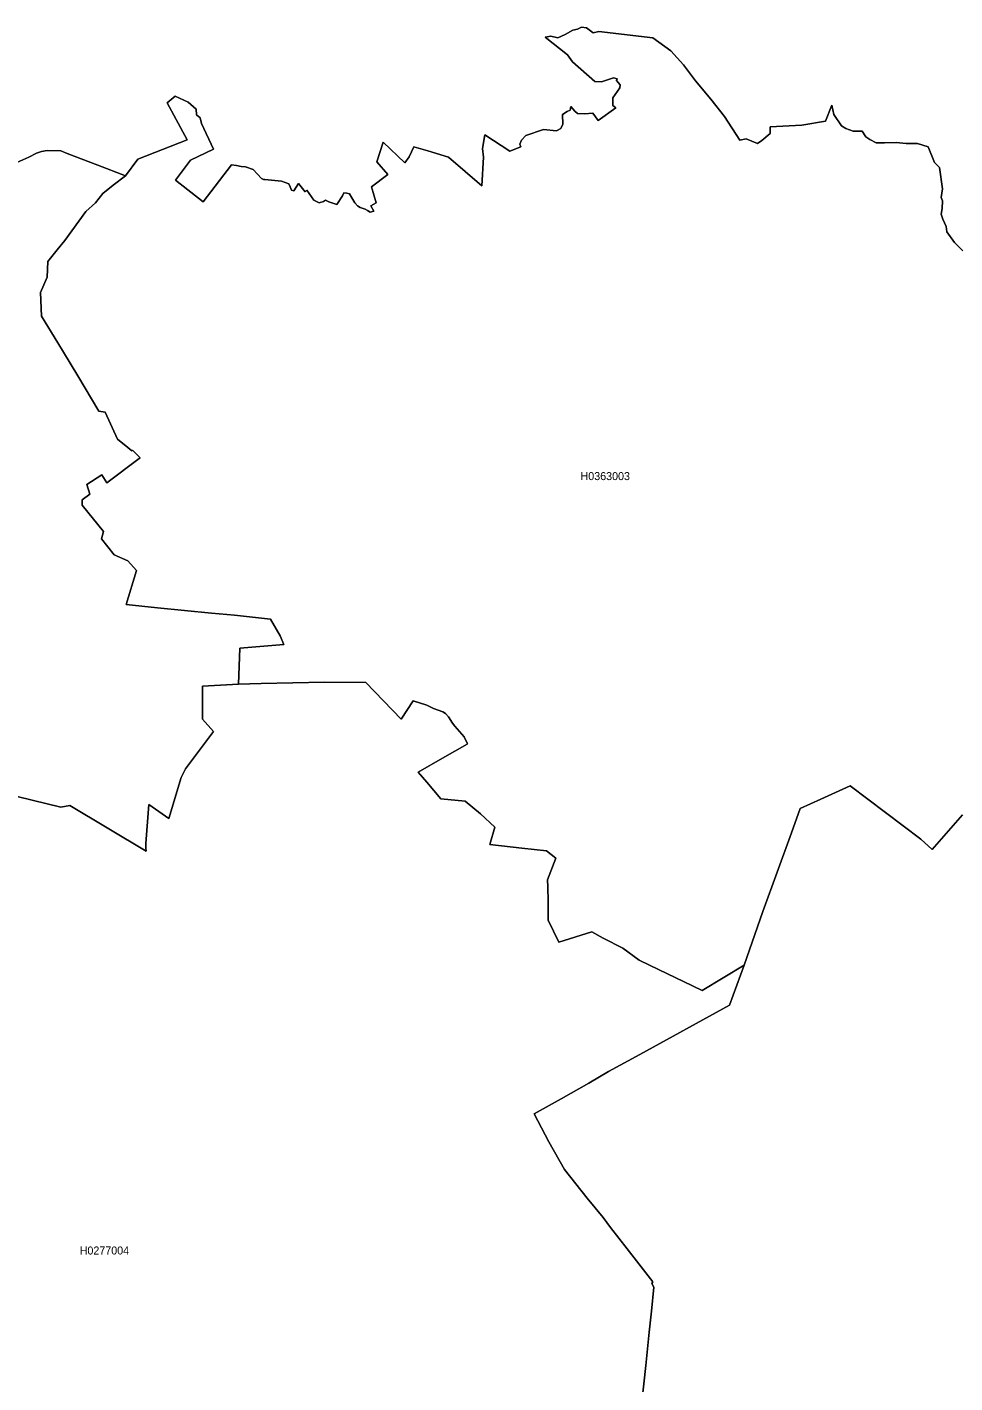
# Model space of a CAD drawing. Extents: x 369010 to 739155, y 6377141 to 6616555.
# Drawn here: x 567706 to 579296, y 6535037 to 6551976 of the extents above; entities that cross this region are included whole.
import ezdxf
from ezdxf.enums import TextEntityAlignment as Align

# ---------------------------------------------------------------- set-up
doc = ezdxf.new("R2010")
doc.units = 0
doc.header["$LTSCALE"] = 40
doc.layers.add('1', color=7, linetype='Continuous', lineweight=13)
doc.layers.add('2', color=7, linetype='Continuous')

msp = doc.modelspace()

# ---------------------------------------------------------------- linework, layer by layer
at = {"layer": '1'}
for points in [[(574633.2, 6551975.93), (574582.06, 6551949.29), (574525.13, 6551935.88), (574425.66, 6551882.59), (574334.63, 6551841.21), (574247.91, 6551862.56), (574179.55, 6551851.97), (574458.43, 6551628.05), (574520.99, 6551541.32), (574796.88, 6551294.72), (574879.3, 6551292.07), (575032.89, 6551344.04), (575075.26, 6551328.98), (575067.32, 6551309.28), (575113.66, 6551254.17), (575110.51, 6551217.26), (575021.14, 6551093.8), (575021.14, 6550995.16), (575061.19, 6550967.35), (574839.42, 6550810.12), (574774.54, 6550902.64), (574666.8, 6550893.37), (574580.4, 6550896.52), (574549.62, 6550927.3), (574497.16, 6550984.4), (574487.89, 6550938.06), (574454.12, 6550919.69), (574395.54, 6550882.62), (574398.52, 6550765.44), (574373.86, 6550709.83), (574318.41, 6550682.19), (574155.06, 6550697.58), (573936.26, 6550620.46), (573880.82, 6550565.01), (573862.28, 6550512.55), (573874.53, 6550481.6), (573735.84, 6550426.16), (573424.52, 6550629.73), (573393.74, 6550460.08), (573406.15, 6550352.18), (573387.62, 6549994.36), (572971.54, 6550352.18), (572711.7, 6550431.62), (572538.42, 6550481.76), (572477.51, 6550354), (572423.39, 6550281.51), (572155.94, 6550537.37), (572074.84, 6550290.77), (572211.38, 6550134.7), (572009.3, 6549981.45), (572067.06, 6549780.69), (572000.2, 6549741.13), (572036.77, 6549677.25), (571989.77, 6549665.17), (571958.32, 6549682.88), (571928.86, 6549700.42), (571865.97, 6549722.1), (571834.53, 6549741.8), (571801.26, 6549781.02), (571763.86, 6549844.08), (571734.4, 6549895.05), (571700.97, 6549903), (571663.56, 6549904.98), (571647.51, 6549867.41), (571574.69, 6549760.83), (571474.23, 6549791.28), (571431.69, 6549812.63), (571410.51, 6549797.41), (571355.72, 6549779.2), (571288.86, 6549815.61), (571200.65, 6549937.26), (571179.46, 6549919.05), (571094.23, 6550022.49), (571038.62, 6549932.46), (571007.83, 6549940.24), (570991.45, 6549980.95), (570975.23, 6550017.69), (570885.53, 6550050.3), (570673.68, 6550070.65), (570659.78, 6550071.15), (570634.29, 6550082.9), (570583.15, 6550139.83), (570528.04, 6550198.92), (570433.87, 6550232.35), (570378.75, 6550236.16), (570319.83, 6550248.07), (570258.93, 6550255.85), (569906.74, 6549795.09), (569560.01, 6550063.04), (569746.86, 6550313.78), (570035.66, 6550451.48), (569884.56, 6550771.89), (569868.51, 6550844.55), (569824.15, 6550880.79), (569820.01, 6550949.48), (569719.22, 6551038.35), (569556.86, 6551112.17), (569456.23, 6551028.09), (569706.48, 6550567.16), (569090.14, 6550324.54)], [(575075.26, 6551328.98), (575032.89, 6551344.04), (574879.3, 6551292.07), (574796.88, 6551294.72), (574520.99, 6551541.32), (574458.43, 6551628.05), (574179.55, 6551851.97), (574247.91, 6551862.56), (574334.63, 6551841.21), (574425.66, 6551882.59), (574525.13, 6551935.88), (574582.06, 6551949.29), (574633.2, 6551975.93), (574694.44, 6551965.34), (574778.35, 6551905.26), (574849.35, 6551919.99), (575523.45, 6551841.21), (575746.71, 6551678.69), (575904.6, 6551503.92), (576056.7, 6551305.48), (576245.71, 6551076.42), (576417.17, 6550858.29), (576608.16, 6550564.35), (576686.44, 6550579.08), (576828.44, 6550520.16), (576882.4, 6550559.39), (576990.14, 6550647.6), (576990.14, 6550728.2), (577383.88, 6550748.89), (577680.79, 6550800.53), (577759.9, 6551000.95), (577785.22, 6550882.45), (577880.06, 6550744.25), (577931.86, 6550709.66), (578026.86, 6550675.07), (578139.07, 6550675.07), (578182.27, 6550606.06), (578234.07, 6550571.47), (578311.69, 6550528.27), (578415.3, 6550528.27), (578562.1, 6550532.57), (578688.05, 6550520.16), (578827.07, 6550520), (578962.12, 6550481.43), (579038.92, 6550284.15), (579104.46, 6550220.1), (579139.87, 6549954.8), (579124.32, 6549846.73), (579141.36, 6549805.52), (579135.74, 6549708.2), (579125.64, 6549638.85), (579146, 6549578.44), (579188.2, 6549484.44), (579193, 6549418.57), (579291.64, 6549284.51), (579395.08, 6549181.07)], [(579395.08, 6549181.07), (579291.64, 6549284.51), (579193, 6549418.57), (579188.2, 6549484.44), (579146, 6549578.44), (579125.64, 6549638.85), (579135.74, 6549708.2), (579141.36, 6549805.52), (579124.32, 6549846.73), (579139.87, 6549954.8), (579104.46, 6550220.1), (579038.92, 6550284.15), (578962.12, 6550481.43), (578827.07, 6550520), (578688.05, 6550520.16), (578562.1, 6550532.57), (578415.3, 6550528.27), (578311.69, 6550528.27), (578234.07, 6550571.47), (578182.27, 6550606.06), (578139.07, 6550675.07), (578026.86, 6550675.07), (577931.86, 6550709.66), (577880.06, 6550744.25), (577785.22, 6550882.45), (577759.9, 6551000.95), (577680.79, 6550800.53), (577383.88, 6550748.89), (576990.14, 6550728.2), (576990.14, 6550647.6), (576882.4, 6550559.39), (576828.44, 6550520.16), (576686.44, 6550579.08), (576608.16, 6550564.35), (576417.17, 6550858.29), (576245.71, 6551076.42), (576056.7, 6551305.48), (575904.6, 6551503.92), (575746.71, 6551678.69), (575523.45, 6551841.21), (574849.35, 6551919.99), (574778.35, 6551905.26), (574694.44, 6551965.34), (574633.2, 6551975.93)], [(567538.87, 6550267.44), (567727.55, 6550350.85), (567822.05, 6550399.01), (567887.42, 6550422.51), (567958.26, 6550435.92), (568126.74, 6550429.63), (568205.85, 6550398.68), (568590.98, 6550249.4), (568935.39, 6550117.33), (569090.14, 6550324.54), (569706.48, 6550567.16), (569456.23, 6551028.09), (569556.86, 6551112.17), (569719.22, 6551038.35), (569820.01, 6550949.48), (569824.15, 6550880.79), (569868.51, 6550844.55), (569884.56, 6550771.89), (570035.66, 6550451.48), (569746.86, 6550313.78), (569560.01, 6550063.04), (569906.74, 6549795.09), (570258.93, 6550255.85), (570319.83, 6550248.07), (570378.75, 6550236.16), (570433.87, 6550232.35), (570528.04, 6550198.92), (570583.15, 6550139.83), (570634.29, 6550082.9), (570659.78, 6550071.15), (570673.68, 6550070.65), (570885.53, 6550050.3), (570975.23, 6550017.69), (570991.45, 6549980.95), (571007.83, 6549940.24), (571038.62, 6549932.46), (571094.23, 6550022.49), (571179.46, 6549919.05), (571200.65, 6549937.26), (571288.86, 6549815.61), (571355.72, 6549779.2), (571410.51, 6549797.41), (571431.69, 6549812.63), (571474.23, 6549791.28), (571574.69, 6549760.83), (571647.51, 6549867.41), (571663.56, 6549904.98), (571700.97, 6549903), (571734.4, 6549895.05), (571763.86, 6549844.08), (571801.26, 6549781.02), (571834.53, 6549741.8), (571865.97, 6549722.1), (571928.86, 6549700.42), (571958.32, 6549682.88), (571989.77, 6549665.17), (572036.77, 6549677.25), (572000.2, 6549741.13), (572067.06, 6549780.69), (572009.3, 6549981.45), (572211.38, 6550134.7), (572074.84, 6550290.77), (572155.94, 6550537.37), (572423.39, 6550281.51), (572477.51, 6550354), (572538.42, 6550481.76), (572711.7, 6550431.62), (572971.54, 6550352.18), (573387.62, 6549994.36), (573406.15, 6550352.18), (573393.74, 6550460.08), (573424.52, 6550629.73), (573735.84, 6550426.16), (573874.53, 6550481.6), (573862.28, 6550512.55), (573880.82, 6550565.01), (573936.26, 6550620.46), (574155.06, 6550697.58), (574318.41, 6550682.19), (574373.86, 6550709.83), (574398.52, 6550765.44), (574395.54, 6550882.62), (574454.12, 6550919.69), (574487.89, 6550938.06), (574497.16, 6550984.4), (574549.62, 6550927.3), (574580.4, 6550896.52), (574666.8, 6550893.37), (574774.54, 6550902.64), (574839.42, 6550810.12), (575061.19, 6550967.35), (575021.14, 6550995.16), (575021.14, 6551093.8), (575110.51, 6551217.26), (575113.66, 6551254.17), (575067.32, 6551309.28), (575075.26, 6551328.98)], [(567410.77, 6542404.84), (568126.91, 6542230.4), (568237.79, 6542250.42), (569191.76, 6541680.1), (569188.95, 6541720.15), (569187.95, 6541774.6), (569225.19, 6542261.84), (569477.42, 6542087.07), (569632, 6542601.46), (569686.45, 6542710.52), (570033.18, 6543173.94), (569898.46, 6543331.5), (569898.46, 6543741.45), (570346.81, 6543765.45), (570364.52, 6544217.94), (570913.83, 6544264.11), (570866.16, 6544369.37), (570746.83, 6544580.06), (570295.67, 6544627.89), (570009.18, 6544654.87), (569334.75, 6544722.39), (568941.52, 6544760.62), (569070.78, 6545187.95), (568965.02, 6545308.28), (568792.07, 6545381.1), (568636.16, 6545583.34), (568659.33, 6545675.03), (568393.37, 6546004.88), (568393.04, 6546070.42), (568490.19, 6546138.77), (568450.14, 6546260.59), (568639.14, 6546380.24), (568700.87, 6546283.26), (569107.35, 6546586.96), (569117.94, 6546594.57), (569024.6, 6546688.74), (569015.33, 6546680.14), (568965.52, 6546722.01), (568836.09, 6546825.95), (568679.52, 6547164.9), (568600.08, 6547179.63), (568338.75, 6547617.22), (568161, 6547915.96), (568091.65, 6548029.99), (567884.28, 6548363.15), (567873.69, 6548659.73), (567958.59, 6548852.05), (567965.04, 6549046.68), (568083.21, 6549194.14), (568178.21, 6549308.67), (568441.36, 6549674.11), (568558.87, 6549779.2), (568652.22, 6549896.71), (568780.98, 6550000.15), (568935.39, 6550117.33), (568590.98, 6550249.4), (568205.85, 6550398.68), (568126.74, 6550429.63), (567958.26, 6550435.92), (567887.42, 6550422.51), (567822.05, 6550399.01), (567727.55, 6550350.85), (567538.87, 6550267.44)], [(569090.14, 6550324.54), (568935.39, 6550117.33), (568780.98, 6550000.15), (568652.22, 6549896.71), (568558.87, 6549779.2), (568441.36, 6549674.11), (568178.21, 6549308.67), (568083.21, 6549194.14), (567965.04, 6549046.68), (567958.59, 6548852.05), (567873.69, 6548659.73), (567884.28, 6548363.15), (568091.65, 6548029.99), (568161, 6547915.96), (568338.75, 6547617.22), (568600.08, 6547179.63), (568679.52, 6547164.9), (568836.09, 6546825.95), (568965.52, 6546722.01), (569015.33, 6546680.14), (569024.6, 6546688.74), (569117.94, 6546594.57), (569107.35, 6546586.96), (568700.87, 6546283.26), (568639.14, 6546380.24), (568450.14, 6546260.59), (568490.19, 6546138.77), (568393.04, 6546070.42), (568393.37, 6546004.88), (568659.33, 6545675.03), (568636.16, 6545583.34), (568792.07, 6545381.1), (568965.02, 6545308.28), (569070.78, 6545187.95), (568941.52, 6544760.62), (569334.75, 6544722.39), (570009.18, 6544654.87), (570295.67, 6544627.89), (570746.83, 6544580.06), (570866.16, 6544369.37), (570913.83, 6544264.11), (570364.52, 6544217.94), (570346.81, 6543765.45), (570630.98, 6543773.72), (571419.28, 6543792.09), (571938.63, 6543787.79), (572380.03, 6543329.18), (572528.98, 6543559.73), (572699.29, 6543506.27), (572784.69, 6543464.23), (572899.55, 6543421.36), (572932.48, 6543402.17), (572970.22, 6543359.8), (573020.36, 6543278.53), (573049, 6543241.3), (573167.17, 6543109.72), (573185.37, 6543062.39), (573209.2, 6543023.82), (573202.42, 6543018.03), (572894.25, 6542842.1), (572589.89, 6542665.67), (572698.79, 6542541.55), (572873.73, 6542333.18), (573177.59, 6542304.54), (573369.41, 6542145.66), (573547.82, 6541981.48), (573487.58, 6541762.19), (573885.45, 6541716.01), (574193.95, 6541686.39), (574312.29, 6541593.21), (574204.88, 6541321.45), (574210.67, 6541234.06), (574212.99, 6541051.35), (574214.31, 6540818.15), (574347.04, 6540542.26), (574759.15, 6540671.68), (574900.82, 6540593.89), (575145.77, 6540467.61), (575353.31, 6540318.16), (575602.23, 6540197.18), (575907.58, 6540050.54), (576137.8, 6539938.83), (576664.1, 6540256.93), (576897.79, 6540926.56), (577254.78, 6541911.64), (577361.2, 6542213.02), (577621.04, 6542328.87), (577989.29, 6542495.87), (578869.61, 6541831.86), (579013.43, 6541702.61), (579392.1, 6542134.74)], [(570346.81, 6543765.45), (569898.46, 6543741.45), (569898.46, 6543331.5), (570033.18, 6543173.94), (569686.45, 6542710.52), (569632, 6542601.46), (569477.42, 6542087.07), (569225.19, 6542261.84), (569187.95, 6541774.6), (569188.95, 6541720.15), (569191.76, 6541680.1), (568237.79, 6542250.42), (568126.91, 6542230.4), (567410.77, 6542404.84)], [(574759.15, 6540671.68), (574347.04, 6540542.26), (574214.31, 6540818.15), (574212.99, 6541051.35), (574210.67, 6541234.06), (574204.88, 6541321.45), (574312.29, 6541593.21), (574193.95, 6541686.39), (573885.45, 6541716.01), (573487.58, 6541762.19), (573547.82, 6541981.48), (573369.41, 6542145.66), (573177.59, 6542304.54), (572873.73, 6542333.18), (572698.79, 6542541.55), (572589.89, 6542665.67), (572894.25, 6542842.1), (573202.42, 6543018.03), (573209.2, 6543023.82), (573185.37, 6543062.39), (573167.17, 6543109.72), (573049, 6543241.3), (573020.36, 6543278.53), (572970.22, 6543359.8), (572932.48, 6543402.17), (572899.55, 6543421.36), (572784.69, 6543464.23), (572699.29, 6543506.27), (572528.98, 6543559.73), (572380.03, 6543329.18), (571938.63, 6543787.79), (571419.28, 6543792.09), (570630.98, 6543773.72), (570346.81, 6543765.45)], [(579392.1, 6542134.74), (579013.43, 6541702.61), (578869.61, 6541831.86), (577989.29, 6542495.87), (577621.04, 6542328.87), (577361.2, 6542213.02), (577254.78, 6541911.64), (576897.79, 6540926.56), (576664.1, 6540256.93), (576480.22, 6539758.1), (575359.6, 6539140.93), (574969.83, 6538927.43), (574723.07, 6538782.78), (574376.5, 6538586), (574039.7, 6538399.97), (574223.91, 6538049.27), (574419.7, 6537703.04), (574702.05, 6537344.39), (574901.32, 6537102.09), (574994, 6536980.78), (575201.54, 6536713.65), (575521.63, 6536299.07), (575508.72, 6536280.2), (575534.53, 6536234.02), (575506.73, 6535932.64), (575477.1, 6535673.13), (575434.74, 6535255.23), (575384.42, 6534796.12)], [(575384.42, 6534796.12), (575434.74, 6535255.23), (575477.1, 6535673.13), (575506.73, 6535932.64), (575534.53, 6536234.02), (575508.72, 6536280.2), (575521.63, 6536299.07), (575201.54, 6536713.65), (574994, 6536980.78), (574901.32, 6537102.09), (574702.05, 6537344.39), (574419.7, 6537703.04), (574223.91, 6538049.27), (574039.7, 6538399.97), (574376.5, 6538586), (574723.07, 6538782.78), (574969.83, 6538927.43), (575359.6, 6539140.93), (576480.22, 6539758.1), (576664.1, 6540256.93), (576137.8, 6539938.83), (575907.58, 6540050.54), (575602.23, 6540197.18), (575353.31, 6540318.16), (575145.77, 6540467.61), (574900.82, 6540593.89), (574759.15, 6540671.68)]]:
    msp.add_lwpolyline(points, dxfattribs=at)

# ---------------------------------------------------------------- texts
at = {"layer": '2'}
for s, p in [('H0363003', (574928.12, 6546316.53)), ('H0277004', (568671.67, 6536641.4))]:
    msp.add_text(s, height=100, dxfattribs=at).set_placement(p, align=Align.CENTER)

doc.saveas('drawing.dxf')
